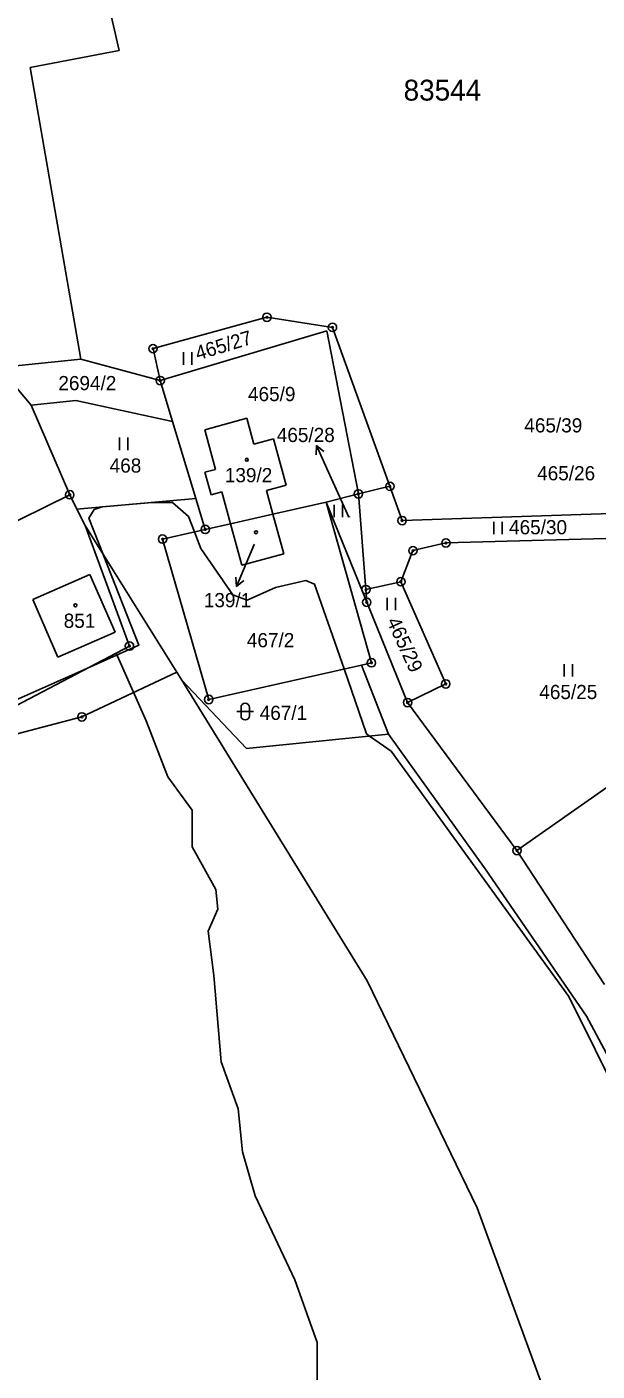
# Model space of a CAD drawing. Extents: x -439246 to -433691, y -1130252 to -1121148.
# Drawn here: x -436733.5 to -436665.1, y -1124786.3 to -1124625.2 of the extents above; entities that cross this region are included whole.
import ezdxf

# ---------------------------------------------------------------- set-up
doc = ezdxf.new("R2010")
doc.units = 0
for name, color, linetype in [('Vrstva 1', 7, 'Continuous'), ('Vrstva 16', 7, 'Continuous'), ('Vrstva 18', 7, 'Continuous'), ('Vrstva 19', 7, 'Continuous'), ('Vrstva 24', 7, 'Continuous'), ('Vrstva 25', 7, 'Continuous'), ('Vrstva 3', 7, 'Continuous'), ('Vrstva 37', 7, 'Continuous'), ('Vrstva 4', 7, 'Continuous'), ('Vrstva 52', 7, 'Continuous'), ('Vrstva 53', 7, 'Continuous')]:
    doc.layers.add(name, color=color, linetype=linetype)

msp = doc.modelspace()

# ---------------------------------------------------------------- linework, layer by layer
at = {"layer": 'Vrstva 1'}
for p, q in [((-436715.5, -1124702.5), (-436726.52, -1124684.92)), ((-436715.5, -1124702.5), (-436714.9, -1124703.47)), ((-436739.15, -1124711.06), (-436726.9, -1124707.85))]:
    msp.add_line(p, q, dxfattribs=at)
for points in [[(-436727.91, -1124604.13), (-436722.41, -1124627.99)], [(-436722.41, -1124627.99), (-436733.12, -1124630.02)], [(-436727.02, -1124664.99), (-436733.12, -1124630.02)], [(-436718.37, -1124663.72), (-436704.71, -1124659.96)], [(-436704.71, -1124659.96), (-436696.85, -1124661.17)], [(-436697.52, -1124661.57), (-436717.51, -1124667.55)], [(-436693.74, -1124681.13), (-436697.52, -1124661.57)], [(-436696.85, -1124661.17), (-436689.96, -1124680.22)], [(-436717.51, -1124667.55), (-436718.37, -1124663.72)], [(-436727.02, -1124664.99), (-436736.8, -1124665.96)], [(-436717.51, -1124667.55), (-436727.02, -1124664.99)], [(-436733, -1124670.48), (-436736.8, -1124665.96)], [(-436717.51, -1124667.55), (-436716.02, -1124672.47)], [(-436733, -1124670.48), (-436727.61, -1124669.92)], [(-436727.61, -1124669.92), (-436716.02, -1124672.47)], [(-436728.35, -1124681.23), (-436733, -1124670.48)], [(-436716.02, -1124672.47), (-436713.23, -1124681.67)], [(-436707.12, -1124672.07), (-436712.15, -1124673.44)], [(-436712.15, -1124673.44), (-436710.86, -1124678.19)], [(-436707.12, -1124672.07), (-436706.28, -1124675.17)], [(-436706.28, -1124675.17), (-436703.91, -1124674.52)], [(-436702.4, -1124680.07), (-436703.91, -1124674.52)], [(-436712.14, -1124678.54), (-436710.86, -1124678.19)], [(-436711.4, -1124681.24), (-436712.14, -1124678.54)], [(-436746.29, -1124690.06), (-436728.35, -1124681.23)], [(-436727.5, -1124682.94), (-436728.35, -1124681.23)], [(-436711.4, -1124681.24), (-436710.11, -1124680.89)], [(-436709.07, -1124684.7), (-436710.11, -1124680.89)], [(-436702.4, -1124680.07), (-436704.77, -1124680.72)], [(-436704.77, -1124680.72), (-436704, -1124683.55)], [(-436697.62, -1124682.1), (-436693.74, -1124681.13)], [(-436693.74, -1124681.13), (-436689.96, -1124680.22)], [(-436693.74, -1124681.13), (-436692.84, -1124692.6)], [(-436689.96, -1124680.22), (-436688.5, -1124684.32)], [(-436727.5, -1124682.94), (-436713.23, -1124681.67)], [(-436726.52, -1124684.92), (-436727.5, -1124682.94)], [(-436713.23, -1124681.67), (-436712.11, -1124685.39)], [(-436704, -1124683.55), (-436697.62, -1124682.1)], [(-436692.18, -1124701.37), (-436697.62, -1124682.1)], [(-436697.62, -1124682.1), (-436692.74, -1124694.12)], [(-436712.11, -1124685.39), (-436709.07, -1124684.7)], [(-436709.07, -1124684.7), (-436704, -1124683.55)], [(-436707.71, -1124689.68), (-436709.07, -1124684.7)], [(-436704, -1124683.55), (-436702.7, -1124688.31)], [(-436688.5, -1124684.32), (-436656.28, -1124683.25)], [(-436721.19, -1124699.37), (-436726.52, -1124684.92)], [(-436717.22, -1124686.55), (-436712.11, -1124685.39)], [(-436683.25, -1124687.01), (-436656.72, -1124686.29)], [(-436711.69, -1124705.77), (-436717.22, -1124686.55)], [(-436688.65, -1124691.65), (-436687.2, -1124687.93)], [(-436687.2, -1124687.93), (-436683.25, -1124687.01)], [(-436707.71, -1124689.68), (-436702.7, -1124688.31)], [(-436725.94, -1124690.79), (-436732.78, -1124693.78)], [(-436725.94, -1124690.79), (-436722.92, -1124697.68)], [(-436692.84, -1124692.6), (-436688.65, -1124691.65)], [(-436692.84, -1124692.6), (-436692.74, -1124694.12)], [(-436683.27, -1124703.9), (-436688.65, -1124691.65)], [(-436732.78, -1124693.78), (-436729.77, -1124700.68)], [(-436692.74, -1124694.12), (-436687.85, -1124706.14)], [(-436722.92, -1124697.68), (-436729.77, -1124700.68)], [(-436738.91, -1124708.65), (-436722.78, -1124700.2)], [(-436722.78, -1124700.2), (-436721.19, -1124699.37)], [(-436693.38, -1124701.64), (-436711.69, -1124705.77)], [(-436692.18, -1124701.37), (-436693.38, -1124701.64)], [(-436690.15, -1124709.92), (-436693.38, -1124701.64)], [(-436726.9, -1124707.85), (-436715.5, -1124702.5)], [(-436707.18, -1124711.66), (-436714.9, -1124703.47)], [(-436714.9, -1124703.47), (-436692.7, -1124739.48)], [(-436687.85, -1124706.14), (-436683.27, -1124703.9)], [(-436687.85, -1124706.14), (-436674.73, -1124723.88)], [(-436674.73, -1124723.88), (-436652.29, -1124708.12)], [(-436690.15, -1124709.92), (-436707.18, -1124711.66)], [(-436678.56, -1124726.07), (-436690.15, -1124709.92)], [(-436674.73, -1124723.88), (-436664.22, -1124739.94)], [(-436666.39, -1124743.72), (-436678.56, -1124726.07)], [(-436692.7, -1124739.48), (-436679.52, -1124766.71)], [(-436649.34, -1124775.57), (-436666.39, -1124743.72)], [(-436679.52, -1124766.71), (-436667.79, -1124798.64)]]:
    msp.add_lwpolyline(points, dxfattribs=at)
at = {"layer": 'Vrstva 16'}
for p, q in [((-436697.53, -1124678.07), (-436698.76, -1124675.33)), ((-436707.19, -1124689.45), (-436708.35, -1124692.22))]:
    msp.add_line(p, q, dxfattribs=at)
for points in [[(-436698.81, -1124676.45), (-436698.76, -1124675.33), (-436697.89, -1124676.04)], [(-436694.9, -1124683.92), (-436697.53, -1124678.07)], [(-436706.25, -1124687.21), (-436707.19, -1124689.45)], [(-436707.5, -1124691.49), (-436708.35, -1124692.22), (-436708.43, -1124691.1)]]:
    msp.add_lwpolyline(points, dxfattribs=at)
at = {"layer": 'Vrstva 24'}
for centre, radius in [((-436704.71, -1124659.96), 0.5), ((-436704.71, -1124659.96), 0.1), ((-436696.85, -1124661.17), 0.5), ((-436696.85, -1124661.17), 0.1), ((-436718.37, -1124663.72), 0.5), ((-436718.37, -1124663.72), 0.1), ((-436717.51, -1124667.55), 0.5), ((-436717.51, -1124667.55), 0.1), ((-436689.96, -1124680.22), 0.5), ((-436728.35, -1124681.23), 0.5), ((-436728.35, -1124681.23), 0.1), ((-436693.74, -1124681.13), 0.5), ((-436693.74, -1124681.13), 0.1), ((-436689.96, -1124680.22), 0.1), ((-436688.5, -1124684.32), 0.5), ((-436688.5, -1124684.32), 0.1), ((-436717.22, -1124686.55), 0.5), ((-436712.11, -1124685.39), 0.5), ((-436712.11, -1124685.39), 0.1), ((-436717.22, -1124686.55), 0.1), ((-436687.2, -1124687.93), 0.5), ((-436687.2, -1124687.93), 0.1), ((-436683.25, -1124687.01), 0.5), ((-436683.25, -1124687.01), 0.1), ((-436688.65, -1124691.65), 0.5), ((-436692.84, -1124692.6), 0.5), ((-436692.84, -1124692.6), 0.1), ((-436688.65, -1124691.65), 0.1), ((-436692.74, -1124694.12), 0.5), ((-436692.74, -1124694.12), 0.1), ((-436721.19, -1124699.37), 0.5), ((-436721.19, -1124699.37), 0.1), ((-436692.18, -1124701.37), 0.5), ((-436692.18, -1124701.37), 0.1), ((-436683.27, -1124703.9), 0.5), ((-436683.27, -1124703.9), 0.1), ((-436711.69, -1124705.77), 0.5), ((-436711.69, -1124705.77), 0.1), ((-436687.85, -1124706.14), 0.5), ((-436687.85, -1124706.14), 0.1), ((-436726.9, -1124707.85), 0.5), ((-436726.9, -1124707.85), 0.1), ((-436674.73, -1124723.88), 0.5), ((-436674.73, -1124723.88), 0.1)]:
    msp.add_circle(centre, radius, dxfattribs=at)
at = {"layer": 'Vrstva 25'}
for p, q in [((-436714.73, -1124665.65), (-436714.73, -1124664.15)), ((-436713.73, -1124665.65), (-436713.73, -1124664.15)), ((-436722.39, -1124675.88), (-436722.39, -1124674.38)), ((-436721.39, -1124675.88), (-436721.39, -1124674.38)), ((-436696.65, -1124683.92), (-436696.65, -1124682.42)), ((-436695.65, -1124683.92), (-436695.65, -1124682.42)), ((-436677.5, -1124685.97), (-436677.5, -1124684.47)), ((-436676.5, -1124685.97), (-436676.5, -1124684.47)), ((-436690.3, -1124695.07), (-436690.3, -1124693.57)), ((-436689.3, -1124695.07), (-436689.3, -1124693.57)), ((-436669.06, -1124703.02), (-436669.06, -1124701.52)), ((-436668.06, -1124703.02), (-436668.06, -1124701.52)), ((-436708.32, -1124707.22), (-436706.32, -1124707.22)), ((-436707.82, -1124707.72), (-436707.82, -1124706.72)), ((-436706.82, -1124706.72), (-436706.82, -1124707.72))]:
    msp.add_line(p, q, dxfattribs=at)
for centre in [(-436707.12, -1124677.03), (-436706.02, -1124685.72), (-436727.68, -1124694.48)]:
    msp.add_circle(centre, 0.175, dxfattribs=at)
for centre, start, end in [((-436707.32, -1124706.72), 0, 180), ((-436707.32, -1124707.72), 180, 0)]:
    msp.add_arc(centre, 0.5, start, end, dxfattribs=at)
at = {"layer": 'Vrstva 3'}
for points in [[(-436707.12, -1124672.07), (-436712.15, -1124673.44)], [(-436712.15, -1124673.44), (-436710.86, -1124678.19)], [(-436707.12, -1124672.07), (-436706.28, -1124675.17)], [(-436706.28, -1124675.17), (-436703.91, -1124674.52)], [(-436702.4, -1124680.07), (-436703.91, -1124674.52)], [(-436712.14, -1124678.54), (-436710.86, -1124678.19)], [(-436711.4, -1124681.24), (-436712.14, -1124678.54)], [(-436711.4, -1124681.24), (-436710.11, -1124680.89)], [(-436709.07, -1124684.7), (-436710.11, -1124680.89)], [(-436702.4, -1124680.07), (-436704.77, -1124680.72)], [(-436704.77, -1124680.72), (-436704, -1124683.55)], [(-436709.07, -1124684.7), (-436704, -1124683.55)], [(-436709.07, -1124684.7), (-436704, -1124683.55)], [(-436707.71, -1124689.68), (-436709.07, -1124684.7)], [(-436704, -1124683.55), (-436702.7, -1124688.31)], [(-436707.71, -1124689.68), (-436702.7, -1124688.31)], [(-436725.94, -1124690.79), (-436732.78, -1124693.78)], [(-436725.94, -1124690.79), (-436722.92, -1124697.68)], [(-436732.78, -1124693.78), (-436729.77, -1124700.68)], [(-436722.92, -1124697.68), (-436729.77, -1124700.68)]]:
    msp.add_lwpolyline(points, dxfattribs=at)
at = {"layer": 'Vrstva 37'}
for centre in [(-436707.12, -1124677.03), (-436706.02, -1124685.72), (-436727.68, -1124694.48)]:
    msp.add_circle(centre, 0.175, dxfattribs=at)
at = {"layer": 'Vrstva 4'}
for points in [[(-436722.78, -1124700.2), (-436719.19, -1124708.32)], [(-436719.19, -1124708.32), (-436716.58, -1124715.02)], [(-436716.58, -1124715.02), (-436713.69, -1124719.04)], [(-436713.69, -1124719.04), (-436713.69, -1124723.41)], [(-436713.69, -1124723.41), (-436710.85, -1124728.55)], [(-436710.85, -1124728.55), (-436710.6, -1124730.88)], [(-436710.6, -1124730.88), (-436711.77, -1124733.54)], [(-436711.77, -1124733.54), (-436711.08, -1124738.85)], [(-436711.08, -1124738.85), (-436710.2, -1124749.18)], [(-436710.2, -1124749.18), (-436708.17, -1124754.81)], [(-436708.17, -1124754.81), (-436707.64, -1124759.97)], [(-436707.64, -1124759.97), (-436706.11, -1124765.26)], [(-436706.11, -1124765.26), (-436701.38, -1124775.34)], [(-436701.38, -1124775.34), (-436698.69, -1124782.84)], [(-436698.69, -1124782.84), (-436698.69, -1124790.65)]]:
    msp.add_lwpolyline(points, dxfattribs=at)
at = {"layer": 'Vrstva 52'}
msp.add_lwpolyline([(-436735.21, -1124706), (-436726.24, -1124702.01), (-436720.07, -1124699.27), (-436724.34, -1124688.39), (-436726.05, -1124684.05), (-436725.41, -1124682.99), (-436724.45, -1124682.67), (-436718.48, -1124682.14), (-436716.03, -1124682.14), (-436714.12, -1124683.84), (-436713.4, -1124685.68), (-436713.04, -1124686.62), (-436712.63, -1124687.68), (-436711.04, -1124689.97), (-436708.79, -1124693.21), (-436707.09, -1124693.85), (-436703.68, -1124692.36), (-436700.06, -1124691.51), (-436699, -1124691.94), (-436695.47, -1124702.11), (-436692.77, -1124709.89), (-436692.4, -1124710.15), (-436691.25, -1124710.96), (-436689.83, -1124711.96), (-436668.53, -1124741.36), (-436662.14, -1124754.14)], dxfattribs=at)

# ---------------------------------------------------------------- texts
at = {"layer": 'Vrstva 16'}
for s, p in [('465/28', (-436703.53, -1124674.91)), ('465/39', (-436673.85, -1124673.76)), ('465/26', (-436672.31, -1124679.5)), ('139/1', (-436712.28, -1124694.71))]:
    msp.add_text(s, height=1.7, dxfattribs=at).set_placement(p)
at = {"layer": 'Vrstva 18'}
for s, rotation, p in [('465/27', 16.844, (-436713, -1124665.13)), ('465/29', 294.6475, (-436690.39, -1124696.38))]:
    msp.add_text(s, height=1.7, rotation=rotation, dxfattribs=at).set_placement(p)
for s, height, p in [('2694/2', 1.7, (-436729.72, -1124668.7)), ('465/9', 1.7, (-436706.98, -1124670.01)), ('468', 1.7, (-436723.57, -1124678.58)), ('465/28', 0.1, (-436695.13, -1124683.92)), ('465/30', 1.7, (-436675.68, -1124685.97)), ('467/2', 1.7, (-436707.12, -1124699.51)), ('465/25', 1.7, (-436672.05, -1124705.72)), ('467/1', 1.7, (-436705.58, -1124708.22))]:
    msp.add_text(s, height=height, dxfattribs=at).set_placement(p)
at = {"layer": 'Vrstva 19'}
for s, height, p in [('139/2', 1.7, (-436709.76, -1124679.73)), ('139/1', 0.1, (-436706.41, -1124687.21)), ('851', 1.7, (-436729.08, -1124697.18))]:
    msp.add_text(s, height=height, dxfattribs=at).set_placement(p)
at = {"layer": 'Vrstva 53'}
msp.add_text('83544', height=2.5, dxfattribs=at).set_placement((-436688.32, -1124633.99))

doc.saveas('drawing.dxf')
